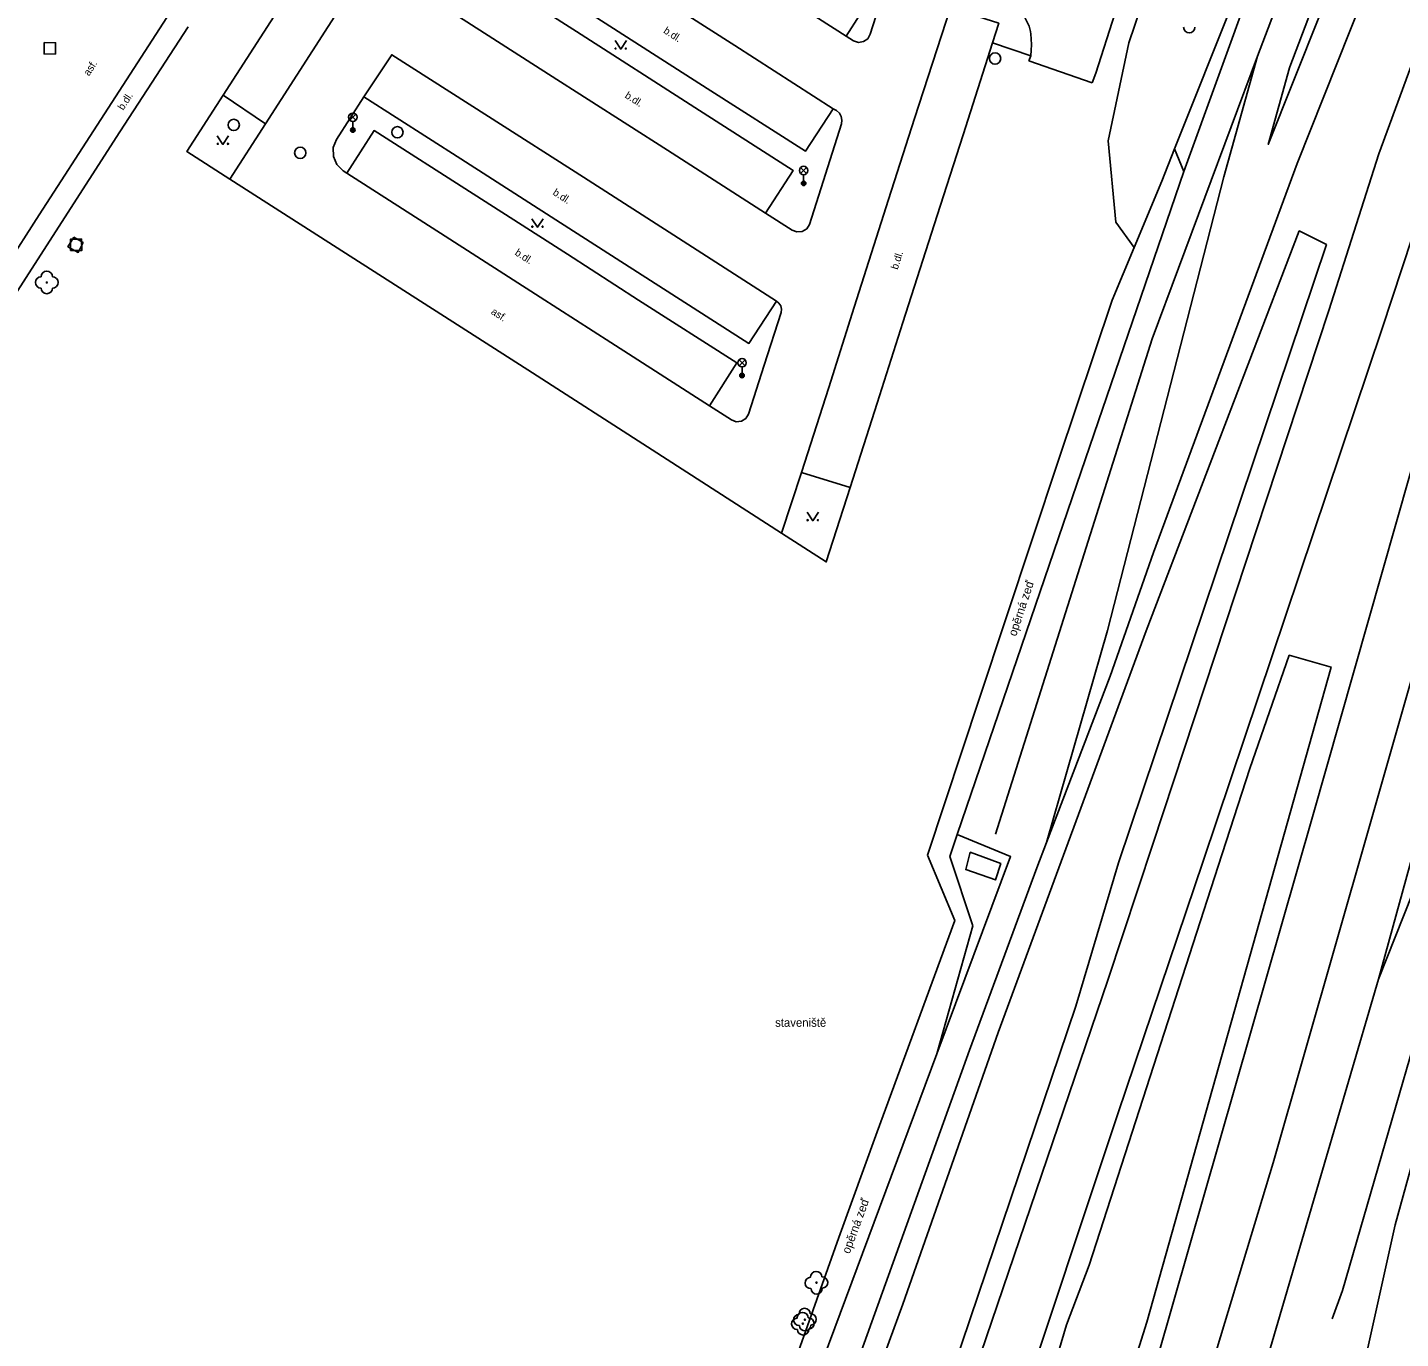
# Model space of a CAD drawing. Extents: x -596229 to -595156, y -1161237 to -1159376.
# Drawn here: x -596072.9 to -595951.6, y -1159854.1 to -1159738.3 of the extents above; entities that cross this region are included whole.
import ezdxf

# ---------------------------------------------------------------- set-up
doc = ezdxf.new("R2010")
doc.units = 0
for name, color, linetype in [('Level 22', 7, 'Continuous'), ('Level 26', 7, 'Continuous'), ('Level 27', 7, 'Continuous'), ('Level 33', 7, 'Continuous'), ('Level 36', 7, 'Continuous'), ('TM - CD - osa koleji', 7, 'Continuous'), ('TM - chodniky - VP', 7, 'Continuous'), ('TM - hranice souvisleho porostu (skupiny stromu_ kere)', 7, 'Continuous'), ('TM - komunikace - VP', 7, 'Continuous'), ('TM - letecke snimky - pomocna linie', 7, 'Continuous'), ('TM - plot zdeny_ ohradni zed - VP', 7, 'Continuous'), ('TM - popis povrchu', 7, 'Continuous'), ('TM - poznamka', 7, 'Continuous'), ('TM - rozhrani mezi zpev. plochami mezi sebou - VP', 7, 'Continuous'), ('TM - rozhrani ploch obecne - VP', 7, 'Continuous'), ('TM - zed operna - VP', 7, 'Continuous')]:
    doc.layers.add(name, color=color, linetype=linetype)

msp = doc.modelspace()

# ---------------------------------------------------------------- linework, layer by layer
at = {"layer": 'Level 22'}
for centre in [(-596071.15, -1159760.82), (-596003.17, -1159849.18), (-596004.37, -1159852.8), (-596004.19, -1159852.44)]:
    msp.add_circle(centre, 0.05, dxfattribs=at)
for centre, start, end in [((-595970.24, -1159738.28), 180, 0), ((-596071.65, -1159760.82), 90, 270), ((-596071.15, -1159760.32), 0, 180), ((-596070.65, -1159760.82), 270, 90), ((-596071.15, -1159761.32), 180, 0), ((-596003.19, -1159848.68), 2.0045, 182.0045), ((-596003.67, -1159849.2), 92.0045, 272.0045), ((-596002.67, -1159849.16), 272.0045, 92.0045), ((-596003.15, -1159849.68), 182.0045, 2.0045), ((-596004.39, -1159852.3), 2.0045, 182.0045), ((-596004.21, -1159851.94), 2.0045, 182.0045), ((-596003.69, -1159852.42), 272.0045, 92.0045), ((-596004.87, -1159852.82), 92.0045, 272.0045), ((-596004.69, -1159852.46), 92.0045, 272.0045), ((-596004.17, -1159852.94), 182.0045, 2.0045), ((-596003.87, -1159852.78), 272.0045, 92.0045), ((-596004.35, -1159853.3), 182.0045, 2.0045)]:
    msp.add_arc(centre, 0.5, start, end, dxfattribs=at)
at = {"layer": 'Level 26'}
for points in [[(-596070.39, -1159740.65), (-596070.37, -1159739.65), (-596071.37, -1159739.63), (-596071.39, -1159740.63)], [(-596069.05, -1159758.01), (-596068.05, -1159757.99), (-596068.07, -1159756.99), (-596069.07, -1159757.01)]]:
    msp.add_lwpolyline(points, close=True, dxfattribs=at)
at = {"layer": 'Level 27'}
for centre in [(-595987.39, -1159741.04), (-596054.64, -1159746.91), (-596040.18, -1159747.55), (-596048.76, -1159749.37)]:
    msp.add_circle(centre, 0.5, dxfattribs=at)
at = {"layer": 'Level 33'}
for p, q in [((-596044.39, -1159746.49), (-596043.86, -1159745.96)), ((-596044.39, -1159745.96), (-596043.86, -1159746.49)), ((-596044.12, -1159746.6), (-596044.12, -1159747.35)), ((-596004.57, -1159751.2), (-596004.04, -1159750.67)), ((-596004.57, -1159750.67), (-596004.04, -1159751.2)), ((-596004.3, -1159751.31), (-596004.3, -1159752.06)), ((-596010, -1159768.18), (-596009.47, -1159767.65)), ((-596010, -1159767.65), (-596009.47, -1159768.18)), ((-596009.74, -1159768.29), (-596009.74, -1159769.04))]:
    msp.add_line(p, q, dxfattribs=at)
for centre, radius in [((-596044.12, -1159746.23), 0.375), ((-596044.12, -1159747.35), 0.2), ((-596044.12, -1159747.35), 0.145), ((-596044.12, -1159747.35), 0.0876), ((-596004.3, -1159750.93), 0.375), ((-596004.3, -1159752.06), 0.2), ((-596004.3, -1159752.06), 0.145), ((-596004.3, -1159752.06), 0.0876), ((-596009.74, -1159767.91), 0.375), ((-596009.74, -1159769.04), 0.2), ((-596009.74, -1159769.04), 0.145), ((-596009.74, -1159769.04), 0.0876)]:
    msp.add_circle(centre, radius, dxfattribs=at)
at = {"layer": 'Level 36'}
for points in [[(-596020.96, -1159739.46), (-596020.46, -1159740.21), (-596019.96, -1159739.46)], [(-596056.09, -1159747.87), (-596055.59, -1159748.62), (-596055.09, -1159747.87)], [(-596028.31, -1159755.19), (-596027.81, -1159755.94), (-596027.31, -1159755.19)], [(-596003.99, -1159781.12), (-596003.49, -1159781.87), (-596002.99, -1159781.12)]]:
    msp.add_lwpolyline(points, dxfattribs=at)
for centre in [(-596020.91, -1159740.16), (-596020.01, -1159740.16), (-596056.04, -1159748.57), (-596055.14, -1159748.57), (-596028.26, -1159755.89), (-596027.36, -1159755.89), (-596003.94, -1159781.82), (-596003.04, -1159781.82)]:
    msp.add_circle(centre, 0.05, dxfattribs=at)
at = {"layer": 'TM - CD - osa koleji'}
for points in [[(-595953.51, -1159749.46), (-595944.9, -1159726.04), (-595935.64, -1159703.3), (-595925.73, -1159681.17), (-595915.38, -1159660.71), (-595900.89, -1159635.73), (-595884.6, -1159610.85), (-595867.81, -1159588.74), (-595850.4, -1159567.35), (-595831.65, -1159547.19), (-595811.48, -1159527.91), (-595790.69, -1159509.6), (-595784.06, -1159504.45), (-595759.35, -1159485.85), (-595735.63, -1159470.17)], [(-595829.54, -1159537.68), (-595851.62, -1159561.32), (-595871.56, -1159584.84), (-595884.56, -1159602.07), (-595904.32, -1159630.91), (-595913.15, -1159645.49), (-595925.86, -1159668.79), (-595942.91, -1159706.25), (-595953.64, -1159732.53), (-595960.71, -1159750.31)], [(-595967.18, -1159751.49), (-595964.21, -1159740.82), (-595947.96, -1159698.11)], [(-595987.35, -1159809.56), (-595973.52, -1159765.79), (-595964.21, -1159740.82)], [(-595947.86, -1159748.71), (-595953.19, -1159764.89), (-595969, -1159811.94), (-595976.55, -1159834.26)], [(-595977.44, -1159822.45), (-595973.46, -1159810.45), (-595957.92, -1159763.31), (-595953.51, -1159749.46)], [(-595943.04, -1159750.57), (-595945.83, -1159760.55), (-595959.35, -1159808.03), (-595973.03, -1159855.7), (-595978.85, -1159874.19), (-595988.89, -1159904.21), (-595990.68, -1159909.68)], [(-595960.71, -1159750.31), (-595973.39, -1159784.67), (-595977.24, -1159795.61), (-595982.85, -1159810.28)], [(-595967.18, -1159751.49), (-595977.45, -1159791.56), (-595982.85, -1159810.28)], [(-595933.77, -1159751.91), (-595937.15, -1159762.85), (-595953.53, -1159822.36)], [(-595938.32, -1159752.78), (-595940.91, -1159761.85), (-595954.49, -1159809.47), (-595962.84, -1159838.59), (-595968.46, -1159857.18), (-595978.33, -1159888.05), (-595986.02, -1159911.46)], [(-595935.46, -1159774.33), (-595945.73, -1159811.94), (-595956.72, -1159849.87), (-595957.63, -1159852.36)], [(-595935.46, -1159774.33), (-595949.05, -1159811.08), (-595953.53, -1159822.36)], [(-595982.85, -1159810.28), (-595983.69, -1159812.53), (-595989.64, -1159828.64), (-596015.4, -1159900.32)], [(-595977.44, -1159822.45), (-596005.23, -1159904.16)], [(-595953.53, -1159822.36), (-595967.52, -1159870.08), (-595979.17, -1159905.59), (-595981.61, -1159913.13)], [(-595976.55, -1159834.26), (-595994.82, -1159889.18), (-596000.79, -1159905.84)]]:
    msp.add_lwpolyline(points, dxfattribs=at)
at = {"layer": 'TM - chodniky - VP'}
msp.add_lwpolyline([(-596076.11, -1159765.24), (-596070.12, -1159755.95), (-596064.69, -1159747.51), (-596058.66, -1159738.23)], dxfattribs=at)
at = {"layer": 'TM - hranice souvisleho porostu (skupiny stromu_ kere)'}
for points in [[(-595977.4, -1159748.3), (-595975.57, -1159739.66), (-595971.36, -1159727.22), (-595965.8, -1159709.55)], [(-595975.12, -1159757.73), (-595976.72, -1159755.5), (-595977.4, -1159748.3)]]:
    msp.add_lwpolyline(points, dxfattribs=at)
at = {"layer": 'TM - komunikace - VP'}
for points in [[(-595978.83, -1159743.19), (-595978.5, -1159742.32), (-595975.13, -1159731.82), (-595972.37, -1159723.23), (-595969.6, -1159714.64), (-595969.33, -1159713.66), (-595969.09, -1159712.68), (-595968.91, -1159711.69), (-595968.78, -1159710.71), (-595968.34, -1159705.68), (-595968.19, -1159704.21), (-595968.02, -1159703.16), (-595967.81, -1159702.2), (-595967.7, -1159701.7), (-595967.55, -1159701.25), (-595967.33, -1159700.74), (-595966.83, -1159699.87), (-595961.96, -1159691.78), (-595958, -1159685.24), (-595956.88, -1159679.83)], [(-596055.58, -1159744.29), (-596044.53, -1159727.13), (-596035.13, -1159712.48), (-596025.7, -1159697.79)], [(-596026.31, -1159722.56), (-596023.88, -1159718.81), (-596015.22, -1159724.32), (-596006.84, -1159729.71), (-595998.14, -1159735.26), (-596000.55, -1159739.06)], [(-596077.8, -1159764.15), (-596071.83, -1159754.85), (-596066.38, -1159746.43), (-596060.55, -1159737.43), (-596054.59, -1159728.17), (-596049.17, -1159719.74)], [(-596001.69, -1159745.47), (-596004.14, -1159749.23), (-596012.83, -1159743.7), (-596023.29, -1159736.98), (-596033.98, -1159730.17)], [(-595998.42, -1159738.89), (-595995.59, -1159730.05)], [(-596035.52, -1159736.87), (-596033.06, -1159733.1), (-596024.35, -1159738.64), (-596013.92, -1159745.37), (-596005.23, -1159750.92), (-596007.68, -1159754.69)], [(-595987.32, -1159735.02), (-595986.76, -1159735.4), (-595986.2, -1159735.8), (-595985.86, -1159736.12), (-595985.49, -1159736.46), (-595985.17, -1159736.84), (-595984.86, -1159737.24), (-595984.62, -1159737.71), (-595984.39, -1159738.18), (-595984.26, -1159738.65), (-595984.22, -1159738.9), (-595984.2, -1159739.31), (-595984.18, -1159739.82), (-595984.2, -1159740.31), (-595984.24, -1159740.81)], [(-595987.62, -1159739.66), (-595987.07, -1159737.92), (-595991.34, -1159736.55)], [(-596000.55, -1159739.06), (-595999.91, -1159739.49)], [(-595998.42, -1159738.89), (-595998.64, -1159739.29), (-595999.02, -1159739.55), (-595999.47, -1159739.63), (-595999.91, -1159739.49)], [(-596000.19, -1159778.93), (-595997.82, -1159771.47), (-595995.55, -1159764.37), (-595992.52, -1159754.9), (-595990.21, -1159747.78), (-595987.62, -1159739.66)], [(-595984.24, -1159740.81), (-595984.4, -1159741.24)], [(-595984.4, -1159741.24), (-595978.83, -1159743.19)], [(-596051.83, -1159746.8), (-596055.58, -1159744.29)], [(-596045.56, -1159748.19), (-596043.14, -1159744.43)], [(-596006.69, -1159762.46), (-596009.14, -1159766.21), (-596017.83, -1159760.65), (-596026.2, -1159755.29), (-596034.57, -1159749.91), (-596043.14, -1159744.43)], [(-596001.69, -1159745.47), (-596001.39, -1159745.63)], [(-596001.39, -1159745.63), (-596001.14, -1159745.86), (-596000.98, -1159746.16), (-596000.92, -1159746.49), (-596000.96, -1159746.82)], [(-596051.83, -1159746.8), (-596054.97, -1159751.7)], [(-596044.66, -1159751.17), (-596042.24, -1159747.4), (-596033.5, -1159752.98), (-596025.16, -1159758.33), (-596018.88, -1159762.38), (-596010.2, -1159767.92), (-596012.62, -1159771.71)], [(-596003.78, -1159755.69), (-596000.96, -1159746.82)], [(-596044.98, -1159750.95), (-596045.54, -1159750.41), (-596045.84, -1159749.69), (-596045.85, -1159748.91), (-596045.56, -1159748.19)], [(-596044.66, -1159751.17), (-596044.98, -1159750.95)], [(-596054.97, -1159751.7), (-596037.07, -1159763.16), (-596028.66, -1159768.55), (-596017.68, -1159775.6), (-596006.25, -1159782.97)], [(-596007.68, -1159754.69), (-596005.32, -1159756.19)], [(-596003.78, -1159755.69), (-596004.03, -1159756.08), (-596004.43, -1159756.31), (-596004.89, -1159756.36), (-596005.32, -1159756.19)], [(-596006.69, -1159762.46), (-596006.48, -1159762.65), (-596006.33, -1159762.9), (-596006.27, -1159763.18), (-596006.29, -1159763.46)], [(-596006.29, -1159763.46), (-596007.78, -1159768.13), (-596009.17, -1159772.45)], [(-596012.62, -1159771.71), (-596010.68, -1159772.96)], [(-596009.17, -1159772.45), (-596009.41, -1159772.84), (-596009.8, -1159773.08), (-596010.25, -1159773.12), (-596010.68, -1159772.96)], [(-596006.25, -1159782.97), (-596004.5, -1159777.6)], [(-596000.19, -1159778.93), (-596004.5, -1159777.6)]]:
    msp.add_lwpolyline(points, dxfattribs=at)
at = {"layer": 'TM - letecke snimky - pomocna linie'}
for points in [[(-595948.19, -1159707.12), (-595961.36, -1159741.76), (-595961.39, -1159741.86), (-595963.27, -1159748.63), (-595956.42, -1159731.41)], [(-595970.72, -1159751.03), (-595958.59, -1159717.61)], [(-595992.53, -1159828.97), (-595986.02, -1159811.54), (-595990.73, -1159809.58)]]:
    msp.add_lwpolyline(points, dxfattribs=at)
at = {"layer": 'TM - plot zdeny_ ohradni zed - VP'}
msp.add_lwpolyline([(-595960.82, -1159722.17), (-595971.55, -1159749.03)], dxfattribs=at)
at = {"layer": 'TM - rozhrani mezi zpev. plochami mezi sebou - VP'}
for points in [[(-596051.83, -1159746.8), (-596040.77, -1159729.59), (-596031.32, -1159714.93), (-596021.93, -1159700.25), (-596014.99, -1159689.44)], [(-596026.31, -1159722.56), (-596017.66, -1159728.12), (-596009.26, -1159733.48), (-596000.55, -1159739.06)], [(-596033.98, -1159730.17), (-596031.49, -1159726.44), (-596020.87, -1159733.18), (-596010.38, -1159739.9), (-596001.69, -1159745.47)], [(-596004.5, -1159777.6), (-596002.09, -1159770.1), (-595999.84, -1159762.99), (-595996.8, -1159753.5), (-595994.5, -1159746.35), (-595991.34, -1159736.55)], [(-596035.52, -1159736.87), (-596026.85, -1159742.41), (-596016.33, -1159749.14), (-596007.68, -1159754.69)], [(-596043.14, -1159744.43), (-596040.68, -1159740.7), (-596032.14, -1159746.16), (-596023.75, -1159751.52), (-596015.36, -1159756.9), (-596006.69, -1159762.46)], [(-596012.62, -1159771.71), (-596021.32, -1159766.12), (-596027.58, -1159762.12), (-596035.95, -1159756.74), (-596044.66, -1159751.17)]]:
    msp.add_lwpolyline(points, dxfattribs=at)
at = {"layer": 'TM - rozhrani ploch obecne - VP'}
for points in [[(-595984.24, -1159740.81), (-595987.62, -1159739.66)], [(-596054.97, -1159751.7), (-596058.77, -1159749.26), (-596055.58, -1159744.29)], [(-595970.72, -1159751.03), (-595980.16, -1159778.64), (-595990.73, -1159809.58)], [(-596068.77, -1159756.83), (-596067.95, -1159757.3), (-596068.37, -1159758.17), (-596069.28, -1159757.66), (-596068.77, -1159756.83)], [(-595974.04, -1159791.6), (-595960.53, -1159756.27), (-595958.13, -1159757.48), (-595976.5, -1159812.1), (-595980.25, -1159824.76)], [(-596006.25, -1159782.97), (-596002.31, -1159785.51), (-596000.19, -1159778.93)], [(-596007.6, -1159884.05), (-595995.55, -1159851.08), (-595987.12, -1159827.09), (-595974.04, -1159791.6)], [(-595967.69, -1159812.38), (-595964.9, -1159803.76), (-595961.41, -1159793.75), (-595957.72, -1159794.8), (-595974, -1159852.65), (-595984.05, -1159884.69)], [(-595939.4, -1159798.18), (-595952.06, -1159844.08), (-595954.7, -1159855.99)], [(-595990.73, -1159809.58), (-595991.4, -1159811.54), (-595989.37, -1159817.64), (-595992.53, -1159828.97)], [(-595987.92, -1159811.75), (-595986.89, -1159812.16), (-595987.35, -1159813.6), (-595989.99, -1159812.69), (-595989.58, -1159811.16), (-595987.92, -1159811.75)], [(-595981.09, -1159852.89), (-595979.07, -1159847.62), (-595967.69, -1159812.38)], [(-596001.11, -1159886.43), (-595980.25, -1159824.76)], [(-595992.53, -1159828.97), (-596011.12, -1159878.87)], [(-595992.95, -1159889.18), (-595990.59, -1159882.64), (-595984.58, -1159864.75), (-595981.09, -1159852.89)]]:
    msp.add_lwpolyline(points, dxfattribs=at)
at = {"layer": 'TM - zed operna - VP'}
for points in [[(-595971.55, -1159749.03), (-595972.66, -1159751.86)], [(-595971.55, -1159749.03), (-595970.72, -1159751.03)], [(-595975.12, -1159757.73), (-595972.66, -1159751.86)], [(-595993.35, -1159811.41), (-595988.78, -1159797.53), (-595981.8, -1159776.51), (-595977.06, -1159762.39), (-595975.12, -1159757.73)], [(-595993.35, -1159811.41), (-595990.94, -1159817.18), (-595997.81, -1159835.84), (-596001.2, -1159845.19), (-596006.22, -1159859.37), (-596012.49, -1159877.01), (-596019.76, -1159878.1)]]:
    msp.add_lwpolyline(points, dxfattribs=at)

# ---------------------------------------------------------------- texts
at = {"layer": 'TM - popis povrchu'}
for s, rotation, p in [('b.dl.', 327.356, (-596016.74, -1159738.74)), ('asf.', 57.0657, (-596067.42, -1159742.63)), ('b.dl.', 327.3916, (-596020.15, -1159744.46)), ('b.dl.', 57.0634, (-596064.4, -1159745.66)), ('b.dl.', 327.2682, (-596026.52, -1159753.03)), ('b.dl.', 327.2682, (-596029.87, -1159758.35)), ('b.dl.', 72.2378, (-595996, -1159759.73)), ('asf.', 327, (-596031.97, -1159763.55))]:
    msp.add_text(s, height=0.65, rotation=rotation, dxfattribs=at).set_placement(p)
at = {"layer": 'TM - poznamka'}
for rotation, p in [(71.6305, (-595985.54, -1159792.13)), (69.7879, (-596000.25, -1159846.68))]:
    msp.add_text('opěrná zeď', height=0.75, rotation=rotation, dxfattribs=at).set_placement(p)
msp.add_text('staveniště', height=0.75, dxfattribs=at).set_placement((-596006.82, -1159826.57))

doc.saveas('drawing.dxf')
